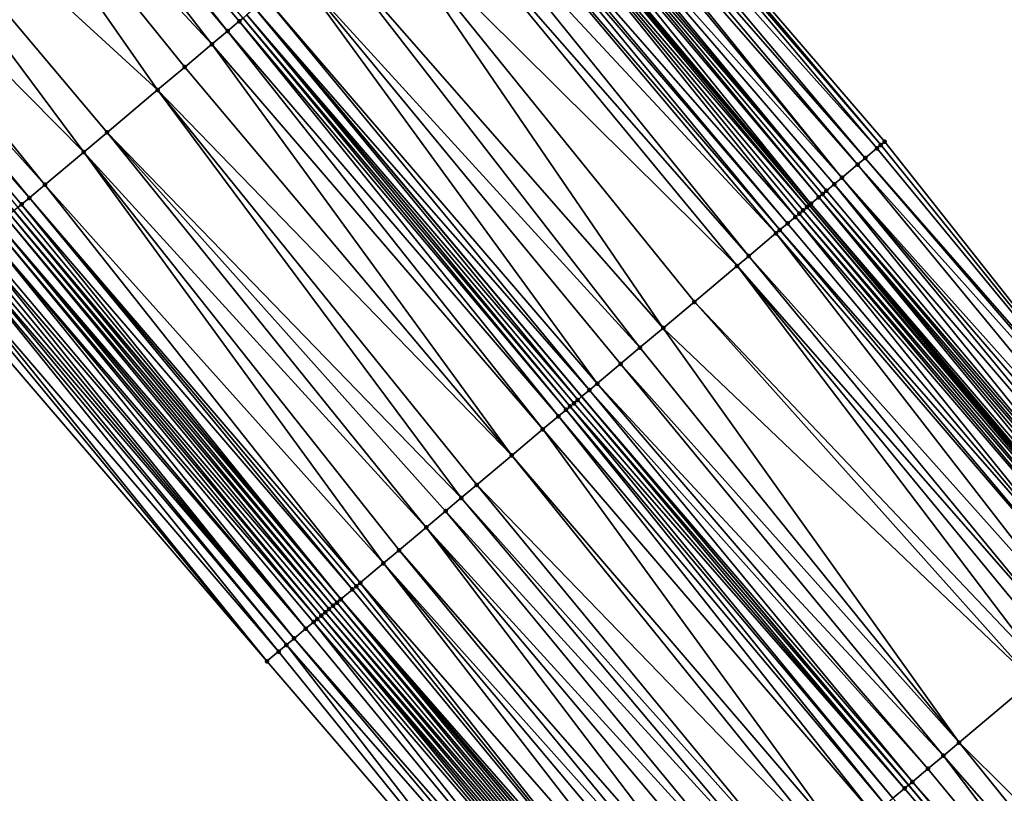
# Model space of a CAD drawing. Header units: feet. Extents: x 2004186 to 2014793, y 836912 to 864902.
# Tile 441 of 656: x 2008241 to 2008280, y 850953 to 850983. Entities that reach past the tile are written whole.
import ezdxf

# ---------------------------------------------------------------- set-up
doc = ezdxf.new("R2010")
doc.units = ezdxf.units.FT
doc.header["$LTSCALE"] = 100
doc.header["$MEASUREMENT"] = 0
for name, color, linetype, lineweight in [('EP_Travel Lane', 5, 'Continuous', 40), ('GPL_Skip Line', 2, 'Continuous', 40), ('Road Shots', 4, 'Continuous', 200), ('Road X-Section', 30, 'Continuous', 13)]:
    doc.layers.add(name, color=color, linetype=linetype, lineweight=lineweight)
doc.layers.add('I-77 SB_MM21-27-Surface-Border', color=7, linetype='Continuous')
doc.layers.add('I-77 SB_MM21-27-Surface-TIN', color=7, linetype='Continuous')

msp = doc.modelspace()

# ---------------------------------------------------------------- linework, layer by layer
at = {"layer": 'EP_Travel Lane'}
for points in [[(2008292.161601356, 850914.2869187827, 430.6268479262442), (2008279.284497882, 850929.5896444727, 430.7093854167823), (2008266.40731195, 850944.8924681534, 430.7616198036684), (2008253.53014894, 850960.1952645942, 430.8222839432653), (2008240.644264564, 850975.4849806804, 430.932558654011), (2008227.753702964, 850990.7763473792, 431.021995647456), (2008214.863085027, 851006.067780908, 431.0876824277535), (2008201.972478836, 851021.3592005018, 431.1583114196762), (2008189.081876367, 851036.6506156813, 431.2305141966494), (2008176.191295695, 851051.9420050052, 431.3119056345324), (2008163.300685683, 851067.2334291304, 431.3809291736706), (2008150.410106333, 851082.5248168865, 431.4628726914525), (2008137.537942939, 851097.8331091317, 431.5089048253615), (2008124.675411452, 851113.1481783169, 431.575924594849)], [(2008323.472519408, 850914.4898175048, 430.5854128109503), (2008310.598384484, 850929.7949696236, 430.6807183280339), (2008297.724210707, 850945.1001679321, 430.7617483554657), (2008284.850034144, 850960.4053695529, 430.8417702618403), (2008271.975816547, 850975.7106199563, 430.9067074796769), (2008259.098849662, 850991.0182724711, 431.0103039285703), (2008246.224206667, 851006.3230156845, 431.1044200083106), (2008233.349510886, 851021.6278216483, 431.1762554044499), (2008220.474785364, 851036.9326629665, 431.2355468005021), (2008207.600080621, 851052.2374795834, 431.3036043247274), (2008194.725365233, 851067.5423088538, 431.3671688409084), (2008181.850608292, 851082.8471875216, 431.4131938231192), (2008168.975943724, 851098.1519563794, 431.4982138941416), (2008156.096774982, 851113.4519299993, 431.5766778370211)]]:
    msp.add_polyline3d(points, dxfattribs=at)
at = {"layer": 'GPL_Skip Line'}
msp.add_polyline3d([(2008301.634466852, 850922.2540007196, 430.8343349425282), (2008288.760262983, 850937.5592348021, 430.9043157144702), (2008275.886114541, 850952.8644029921, 430.9946586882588), (2008263.011883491, 850968.1696693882, 431.0546537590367), (2008250.133467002, 850983.4711834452, 431.1583035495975), (2008237.254279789, 850998.7721472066, 431.2429606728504), (2008224.375028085, 851014.0731875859, 431.3004063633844), (2008211.495798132, 851029.3742021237, 431.3670298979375), (2008198.61661087, 851044.6751659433, 431.4516665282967), (2008185.737372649, 851059.9761903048, 431.5148009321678), (2008172.858154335, 851075.2771910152, 431.5863354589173), (2008159.978934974, 851090.5781929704, 431.6574278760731), (2008147.100408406, 851105.8798665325, 431.7113844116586), (2008134.222225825, 851121.1818336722, 431.7648427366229)], dxfattribs=at)
at = {"layer": 'I-77 SB_MM21-27-Surface-Border', "color": 3, "linetype": 'ByBlock', "lineweight": -2}
for points in [[(2008157.964156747, 851115.0242075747, 431.4439957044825), (2008171.606978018, 851100.3674021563, 431.3233325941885), (2008184.48621391, 851085.0663805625, 431.2592089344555), (2008197.518506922, 851069.8940971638, 431.2145581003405), (2008210.244780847, 851054.464224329, 431.1711233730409), (2008223.429861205, 851039.420999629, 431.0321091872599), (2008236.309060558, 851024.1200214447, 430.9525680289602), (2008249.035333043, 851008.6901503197, 430.9085322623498), (2008261.91448774, 850993.3892251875, 430.8101618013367), (2008274.949048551, 850978.2127810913, 430.6918946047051), (2008287.364191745, 850962.5212008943, 430.6582976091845), (2008300.238305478, 850947.2160739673, 430.5551905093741), (2008313.265456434, 850932.0397088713, 430.4462198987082), (2008325.680614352, 850916.3481111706, 430.4180374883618)], [(2008290.613956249, 850912.9853251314, 430.585426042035), (2008277.739760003, 850928.2905501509, 430.6582145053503), (2008263.640976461, 850942.566024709, 430.6716880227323), (2008250.613693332, 850957.7425469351, 430.7321086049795), (2008237.585765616, 850972.911108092, 430.820481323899), (2008224.553565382, 850988.0832812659, 430.9042862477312), (2008211.6743638, 851003.3842620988, 430.9828871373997), (2008198.795162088, 851018.6852430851, 431.0614199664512), (2008185.915927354, 851033.9862633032, 431.1260261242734), (2008173.18973651, 851049.4160374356, 431.2045160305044), (2008160.616530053, 851064.974636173, 431.2717835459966), (2008148.349384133, 851080.7907751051, 431.3553174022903), (2008135.776214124, 851096.3508253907, 431.4326714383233), (2008122.285934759, 851111.1376832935, 431.4796372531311)]]:
    msp.add_polyline3d(points, dxfattribs=at)
at = {"layer": 'I-77 SB_MM21-27-Surface-TIN', "color": 128, "linetype": 'ByBlock', "lineweight": -2}
for points in [[(2008236.642249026, 850998.256959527, 431.2485205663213), (2008236.183199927, 850997.8705996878, 431.2417087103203), (2008249.062374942, 850982.5696504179, 431.1519041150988)], [(2008236.642249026, 850998.256959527, 431.2485205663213), (2008249.521424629, 850982.9560095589, 431.1589642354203), (2008249.674436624, 850983.0848013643, 431.1593907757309)], [(2008236.642249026, 850998.256959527, 431.2485205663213), (2008249.062374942, 850982.5696504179, 431.1519041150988), (2008249.521424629, 850982.9560095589, 431.1589642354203)], [(2008236.183199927, 850997.8705996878, 431.2417087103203), (2008234.80601829, 850996.7115609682, 431.2067832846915), (2008248.450293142, 850982.0545233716, 431.1359290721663)], [(2008236.183199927, 850997.8705996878, 431.2417087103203), (2008248.450293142, 850982.0545233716, 431.1359290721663), (2008249.062374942, 850982.5696504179, 431.1519041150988)], [(2008234.80601829, 850996.7115609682, 431.2067832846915), (2008231.439598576, 850993.8783263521, 431.1316588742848), (2008246.308012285, 850980.2515722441, 431.0823126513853)], [(2008234.80601829, 850996.7115609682, 431.2067832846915), (2008247.37914309, 850981.1530592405, 431.1050604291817), (2008248.450293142, 850982.0545233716, 431.1359290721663)], [(2008234.80601829, 850996.7115609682, 431.2067832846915), (2008246.308012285, 850980.2515722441, 431.0823126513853), (2008247.37914309, 850981.1530592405, 431.1050604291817)], [(2008231.439598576, 850993.8783263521, 431.1316588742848), (2008229.297345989, 850992.075341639, 431.0899718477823), (2008243.400662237, 850977.8046730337, 431.0226764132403)], [(2008231.439598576, 850993.8783263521, 431.1316588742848), (2008244.318767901, 850978.5773838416, 431.0394510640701), (2008246.308012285, 850980.2515722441, 431.0823126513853)], [(2008231.439598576, 850993.8783263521, 431.1316588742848), (2008243.400662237, 850977.8046730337, 431.0226764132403), (2008244.318767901, 850978.5773838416, 431.0394510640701)], [(2008261.91448774, 850993.3892251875, 430.8101618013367), (2008261.761519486, 850993.2603814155, 430.8281916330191), (2008274.796033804, 850978.0839925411, 430.7060349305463)], [(2008261.91448774, 850993.3892251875, 430.8101618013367), (2008274.796033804, 850978.0839925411, 430.7060349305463), (2008274.949048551, 850978.2127810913, 430.6918946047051)], [(2008261.761519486, 850993.2603814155, 430.8281916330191), (2008261.302580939, 850992.8738902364, 430.8680261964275), (2008274.643032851, 850977.9551875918, 430.7252429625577)], [(2008261.761519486, 850993.2603814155, 430.8281916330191), (2008274.643032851, 850977.9551875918, 430.7252429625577), (2008274.796033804, 850978.0839925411, 430.7060349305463)], [(2008260.996616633, 850992.6162357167, 430.892357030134), (2008260.690637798, 850992.358598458, 430.9105574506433), (2008273.877964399, 850977.311238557, 430.7978861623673)], [(2008261.302580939, 850992.8738902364, 430.8680261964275), (2008260.996616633, 850992.6162357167, 430.892357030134), (2008274.183996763, 850977.5688122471, 430.7706594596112)], [(2008260.996616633, 850992.6162357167, 430.892357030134), (2008273.877964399, 850977.311238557, 430.7978861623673), (2008274.183996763, 850977.5688122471, 430.7706594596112)], [(2008261.302580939, 850992.8738902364, 430.8680261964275), (2008274.183996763, 850977.5688122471, 430.7706594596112), (2008274.643032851, 850977.9551875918, 430.7252429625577)], [(2008260.537655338, 850992.2297715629, 430.9225933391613), (2008259.925740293, 850991.714446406, 430.9769792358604), (2008273.265912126, 850976.7960763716, 430.8569147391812)], [(2008260.690637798, 850992.358598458, 430.9105574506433), (2008260.537655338, 850992.2297715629, 430.9225933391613), (2008273.265912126, 850976.7960763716, 430.8569147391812)], [(2008260.690637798, 850992.358598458, 430.9105574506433), (2008273.265912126, 850976.7960763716, 430.8569147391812), (2008273.877964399, 850977.311238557, 430.7978861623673)], [(2008229.297345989, 850992.075341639, 431.0899718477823), (2008228.532252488, 850991.4314224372, 431.0736950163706), (2008241.870480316, 850976.5168285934, 430.9922657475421)], [(2008229.297345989, 850992.075341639, 431.0899718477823), (2008241.870480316, 850976.5168285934, 430.9922657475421), (2008243.400662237, 850977.8046730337, 431.0226764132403)], [(2008228.532252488, 850991.4314224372, 431.0736950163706), (2008228.073182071, 850991.0450879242, 431.0578882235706), (2008241.258397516, 850976.0017027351, 430.9758688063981)], [(2008228.532252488, 850991.4314224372, 431.0736950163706), (2008241.258397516, 850976.0017027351, 430.9758688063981), (2008241.870480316, 850976.5168285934, 430.9922657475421)], [(2008259.619787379, 850991.4567783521, 431.006116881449), (2008259.46678725, 850991.327972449, 431.0106972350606), (2008272.34774757, 850976.0234355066, 430.9138092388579)], [(2008259.772769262, 850991.5856059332, 430.9938373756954), (2008259.619787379, 850991.4567783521, 431.006116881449), (2008272.653828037, 850976.2809520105, 430.9042546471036)], [(2008259.619787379, 850991.4567783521, 431.006116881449), (2008272.500795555, 850976.1521845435, 430.9118795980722), (2008272.653828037, 850976.2809520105, 430.9042546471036)], [(2008259.619787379, 850991.4567783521, 431.006116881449), (2008272.34774757, 850976.0234355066, 430.9138092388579), (2008272.500795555, 850976.1521845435, 430.9118795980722)], [(2008259.925740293, 850991.714446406, 430.9769792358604), (2008259.772769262, 850991.5856059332, 430.9938373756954), (2008272.653828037, 850976.2809520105, 430.9042546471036)], [(2008259.925740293, 850991.714446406, 430.9769792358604), (2008272.959875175, 850976.5385081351, 430.8824561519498), (2008273.265912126, 850976.7960763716, 430.8569147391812)], [(2008259.925740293, 850991.714446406, 430.9769792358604), (2008272.653828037, 850976.2809520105, 430.9042546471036), (2008272.959875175, 850976.5385081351, 430.8824561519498)], [(2008228.073182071, 850991.0450879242, 431.0578882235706), (2008240.952341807, 850975.7441568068, 430.9616322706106), (2008241.258397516, 850976.0017027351, 430.9758688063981)], [(2008228.073182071, 850991.0450879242, 431.0578882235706), (2008240.799306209, 850975.6153930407, 430.9512472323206), (2008240.952341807, 850975.7441568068, 430.9616322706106)], [(2008258.854773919, 850990.8127640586, 431.0236124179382), (2008271.888579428, 850975.6372171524, 430.910711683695), (2008259.098849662, 850991.0182724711, 431.0103039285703)], [(2008259.160756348, 850991.0703970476, 431.0069284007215), (2008259.098849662, 850991.0182724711, 431.0103039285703), (2008272.041613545, 850975.7659826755, 430.9036873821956)], [(2008271.888579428, 850975.6372171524, 430.910711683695), (2008271.975816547, 850975.7106199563, 430.9067074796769), (2008259.098849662, 850991.0182724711, 431.0103039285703)], [(2008272.041613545, 850975.7659826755, 430.9036873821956), (2008259.098849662, 850991.0182724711, 431.0103039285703), (2008271.975816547, 850975.7106199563, 430.9067074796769)], [(2008259.46678725, 850991.327972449, 431.0106972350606), (2008259.160756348, 850991.0703970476, 431.0069284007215), (2008272.041613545, 850975.7659826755, 430.9036873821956)], [(2008259.46678725, 850991.327972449, 431.0106972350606), (2008272.041613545, 850975.7659826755, 430.9036873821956), (2008272.34774757, 850976.0234355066, 430.9138092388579)], [(2008258.854773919, 850990.8127640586, 431.0236124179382), (2008258.242761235, 850990.2975549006, 431.0368001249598), (2008271.429472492, 850975.2509260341, 430.9301001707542)], [(2008258.854773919, 850990.8127640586, 431.0236124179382), (2008271.735559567, 850975.5084346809, 430.9229734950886), (2008271.888579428, 850975.6372171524, 430.910711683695)], [(2008258.854773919, 850990.8127640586, 431.0236124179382), (2008271.582520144, 850975.379675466, 430.928048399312), (2008271.735559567, 850975.5084346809, 430.9229734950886)], [(2008258.854773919, 850990.8127640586, 431.0236124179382), (2008271.429472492, 850975.2509260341, 430.9301001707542), (2008271.582520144, 850975.379675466, 430.928048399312)], [(2008258.242761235, 850990.2975549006, 431.0368001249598), (2008258.089764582, 850990.1687448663, 431.0428476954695), (2008271.123380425, 850974.9934233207, 430.9353931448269)], [(2008258.242761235, 850990.2975549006, 431.0368001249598), (2008271.123380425, 850974.9934233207, 430.9353931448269), (2008271.429472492, 850975.2509260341, 430.9301001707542)], [(2008257.783764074, 850989.9111333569, 431.051903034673), (2008257.018741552, 850989.2671298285, 431.065575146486), (2008270.664260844, 850974.6071472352, 430.9501361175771)], [(2008258.089764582, 850990.1687448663, 431.0428476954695), (2008257.783764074, 850989.9111333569, 431.051903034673), (2008270.817304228, 850974.7359017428, 430.9465158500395)], [(2008257.783764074, 850989.9111333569, 431.051903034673), (2008270.664260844, 850974.6071472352, 430.9501361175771), (2008270.817304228, 850974.7359017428, 430.9465158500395)], [(2008258.089764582, 850990.1687448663, 431.0428476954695), (2008270.817304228, 850974.7359017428, 430.9465158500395), (2008271.123380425, 850974.9934233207, 430.9353931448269)], [(2008257.018741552, 850989.2671298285, 431.065575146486), (2008256.406712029, 850988.7519406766, 431.0716575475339), (2008269.592938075, 850973.7058883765, 430.9684645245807)], [(2008257.018741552, 850989.2671298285, 431.065575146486), (2008269.592938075, 850973.7058883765, 430.9684645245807), (2008270.664260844, 850974.6071472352, 430.9501361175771)], [(2008256.406712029, 850988.7519406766, 431.0716575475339), (2008254.876646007, 850987.463958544, 431.0901497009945), (2008269.133795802, 850973.3196392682, 430.9748707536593)], [(2008256.406712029, 850988.7519406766, 431.0716575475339), (2008269.133795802, 850973.3196392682, 430.9748707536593), (2008269.592938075, 850973.7058883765, 430.9684645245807)], [(2008254.876646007, 850987.463958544, 431.0901497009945), (2008253.040552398, 850985.9183970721, 431.1062716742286), (2008266.225869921, 850970.873424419, 431.0063264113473)], [(2008254.876646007, 850987.463958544, 431.0901497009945), (2008267.450257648, 850971.9034121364, 430.9923039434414), (2008269.133795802, 850973.3196392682, 430.9748707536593)], [(2008254.876646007, 850987.463958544, 431.0901497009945), (2008266.225869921, 850970.873424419, 431.0063264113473), (2008267.450257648, 850971.9034121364, 430.9923039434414)], [(2008253.040552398, 850985.9183970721, 431.1062716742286), (2008251.816512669, 850984.8879958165, 431.1265879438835), (2008265.307580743, 850970.1009317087, 431.0174372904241)], [(2008253.040552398, 850985.9183970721, 431.1062716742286), (2008265.307580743, 850970.1009317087, 431.0174372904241), (2008266.225869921, 850970.873424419, 431.0063264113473)], [(2008251.816512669, 850984.8879958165, 431.1265879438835), (2008250.592483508, 850983.8575820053, 431.1513635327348), (2008263.624086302, 850968.6846526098, 431.050929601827)], [(2008251.816512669, 850984.8879958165, 431.1265879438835), (2008264.542347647, 850969.4571784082, 431.0295936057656), (2008265.307580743, 850970.1009317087, 431.0174372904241)], [(2008251.816512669, 850984.8879958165, 431.1265879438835), (2008263.624086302, 850968.6846526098, 431.050929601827), (2008264.542347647, 850969.4571784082, 431.0295936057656)], [(2008250.592483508, 850983.8575820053, 431.1513635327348), (2008250.133467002, 850983.4711834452, 431.1583035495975), (2008263.317991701, 850968.4271529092, 431.0552916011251)], [(2008250.592483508, 850983.8575820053, 431.1513635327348), (2008263.317991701, 850968.4271529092, 431.0552916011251), (2008263.624086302, 850968.6846526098, 431.050929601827)], [(2008249.827442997, 850983.2135998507, 431.157444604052), (2008262.858829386, 850968.0409276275, 431.0543348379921), (2008250.133467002, 850983.4711834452, 431.1583035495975)], [(2008262.858829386, 850968.0409276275, 431.0543348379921), (2008263.011883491, 850968.1696693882, 431.0546537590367), (2008250.133467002, 850983.4711834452, 431.1583035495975)], [(2008263.317991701, 850968.4271529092, 431.0552916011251), (2008250.133467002, 850983.4711834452, 431.1583035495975), (2008263.011883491, 850968.1696693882, 431.0546537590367)], [(2008249.521424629, 850982.9560095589, 431.1589642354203), (2008249.062374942, 850982.5696504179, 431.1519041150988), (2008262.09357911, 850967.3971947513, 431.0601794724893)], [(2008249.674436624, 850983.0848013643, 431.1593907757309), (2008249.521424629, 850982.9560095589, 431.1589642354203), (2008262.399692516, 850967.6546720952, 431.0627262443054)], [(2008249.521424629, 850982.9560095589, 431.1589642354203), (2008262.09357911, 850967.3971947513, 431.0601794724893), (2008262.399692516, 850967.6546720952, 431.0627262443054)], [(2008249.827442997, 850983.2135998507, 431.157444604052), (2008249.674436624, 850983.0848013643, 431.1593907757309), (2008262.552740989, 850967.7834205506, 431.0609762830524)], [(2008249.674436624, 850983.0848013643, 431.1593907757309), (2008262.399692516, 850967.6546720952, 431.0627262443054), (2008262.552740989, 850967.7834205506, 431.0609762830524)], [(2008249.827442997, 850983.2135998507, 431.157444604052), (2008262.705781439, 850967.9121785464, 431.0562781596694), (2008262.858829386, 850968.0409276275, 431.0543348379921)], [(2008249.827442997, 850983.2135998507, 431.157444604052), (2008262.552740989, 850967.7834205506, 431.0609762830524), (2008262.705781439, 850967.9121785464, 431.0562781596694)], [(2008249.062374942, 850982.5696504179, 431.1519041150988), (2008248.450293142, 850982.0545233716, 431.1359290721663), (2008261.48131383, 850966.8822857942, 431.0409539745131)], [(2008249.062374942, 850982.5696504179, 431.1519041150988), (2008261.48131383, 850966.8822857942, 431.0409539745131), (2008262.09357911, 850967.3971947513, 431.0601794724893)], [(2008248.450293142, 850982.0545233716, 431.1359290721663), (2008247.37914309, 850981.1530592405, 431.1050604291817), (2008260.256792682, 850965.8524566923, 431.005960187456)], [(2008248.450293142, 850982.0545233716, 431.1359290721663), (2008260.256792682, 850965.8524566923, 431.005960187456), (2008261.48131383, 850966.8822857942, 431.0409539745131)], [(2008247.37914309, 850981.1530592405, 431.1050604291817), (2008246.308012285, 850980.2515722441, 431.0823126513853), (2008260.256792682, 850965.8524566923, 431.005960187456)], [(2008246.308012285, 850980.2515722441, 431.0823126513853), (2008244.318767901, 850978.5773838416, 431.0394510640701), (2008258.266985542, 850964.1789371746, 430.9636897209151)], [(2008246.308012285, 850980.2515722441, 431.0823126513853), (2008258.879229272, 850964.6938717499, 430.974998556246), (2008260.256792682, 850965.8524566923, 431.005960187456)], [(2008246.308012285, 850980.2515722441, 431.0823126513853), (2008258.266985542, 850964.1789371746, 430.9636897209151), (2008258.879229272, 850964.6938717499, 430.974998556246)], [(2008244.318767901, 850978.5773838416, 431.0394510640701), (2008243.400662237, 850977.8046730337, 431.0226764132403), (2008256.889416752, 850963.020358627, 430.9307519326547)], [(2008244.318767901, 850978.5773838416, 431.0394510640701), (2008257.654733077, 850963.6640129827, 430.9491721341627), (2008258.266985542, 850964.1789371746, 430.9636897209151)], [(2008244.318767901, 850978.5773838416, 431.0394510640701), (2008256.889416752, 850963.020358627, 430.9307519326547), (2008257.654733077, 850963.6640129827, 430.9491721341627)], [(2008274.949048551, 850978.2127810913, 430.6918946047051), (2008274.796033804, 850978.0839925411, 430.7060349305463), (2008287.364191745, 850962.5212008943, 430.6582976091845)], [(2008243.400662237, 850977.8046730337, 431.0226764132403), (2008241.870480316, 850976.5168285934, 430.9922657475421), (2008255.205730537, 850961.6043075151, 430.8937903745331)], [(2008243.400662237, 850977.8046730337, 431.0226764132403), (2008255.817975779, 850962.119240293, 430.9056546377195), (2008256.889416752, 850963.020358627, 430.9307519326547)], [(2008243.400662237, 850977.8046730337, 431.0226764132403), (2008255.205730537, 850961.6043075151, 430.8937903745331), (2008255.817975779, 850962.119240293, 430.9056546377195)], [(2008274.643032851, 850977.9551875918, 430.7252429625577), (2008274.183996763, 850977.5688122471, 430.7706594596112), (2008287.364191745, 850962.5212008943, 430.6582976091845)], [(2008274.796033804, 850978.0839925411, 430.7060349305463), (2008274.643032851, 850977.9551875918, 430.7252429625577), (2008287.364191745, 850962.5212008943, 430.6582976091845)], [(2008274.183996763, 850977.5688122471, 430.7706594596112), (2008273.877964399, 850977.311238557, 430.7978861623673), (2008287.211181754, 850962.3924066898, 430.6741852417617)], [(2008274.183996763, 850977.5688122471, 430.7706594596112), (2008287.211181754, 850962.3924066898, 430.6741852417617), (2008287.364191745, 850962.5212008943, 430.6582976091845)], [(2008273.877964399, 850977.311238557, 430.7978861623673), (2008273.265912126, 850976.7960763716, 430.8569147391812), (2008286.599126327, 850961.8772482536, 430.7320551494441)], [(2008273.877964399, 850977.311238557, 430.7978861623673), (2008286.599126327, 850961.8772482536, 430.7320551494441), (2008287.211181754, 850962.3924066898, 430.6741852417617)], [(2008273.265912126, 850976.7960763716, 430.8569147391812), (2008272.959875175, 850976.5385081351, 430.8824561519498), (2008285.987089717, 850961.3620674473, 430.7968380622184)], [(2008273.265912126, 850976.7960763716, 430.8569147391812), (2008286.293113, 850961.6196519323, 430.766275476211), (2008286.599126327, 850961.8772482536, 430.7320551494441)], [(2008273.265912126, 850976.7960763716, 430.8569147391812), (2008285.987089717, 850961.3620674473, 430.7968380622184), (2008286.293113, 850961.6196519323, 430.766275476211)], [(2008241.870480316, 850976.5168285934, 430.9922657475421), (2008241.258397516, 850976.0017027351, 430.9758688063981), (2008254.28736152, 850960.8319097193, 430.8755702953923)], [(2008241.870480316, 850976.5168285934, 430.9922657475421), (2008254.28736152, 850960.8319097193, 430.8755702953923), (2008255.205730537, 850961.6043075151, 430.8937903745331)], [(2008272.653828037, 850976.2809520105, 430.9042546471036), (2008272.500795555, 850976.1521845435, 430.9118795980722), (2008285.528027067, 850960.9757236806, 430.832496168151)], [(2008272.959875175, 850976.5385081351, 430.8824561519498), (2008272.653828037, 850976.2809520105, 430.9042546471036), (2008285.528027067, 850960.9757236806, 430.832496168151)], [(2008272.959875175, 850976.5385081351, 430.8824561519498), (2008285.528027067, 850960.9757236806, 430.832496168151), (2008285.987089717, 850961.3620674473, 430.7968380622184)], [(2008241.258397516, 850976.0017027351, 430.9758688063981), (2008240.952341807, 850975.7441568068, 430.9616322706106), (2008253.981216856, 850960.574469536, 430.8615398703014)], [(2008241.258397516, 850976.0017027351, 430.9758688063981), (2008254.134292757, 850960.7031853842, 430.869866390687), (2008254.28736152, 850960.8319097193, 430.8755702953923)], [(2008241.258397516, 850976.0017027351, 430.9758688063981), (2008253.981216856, 850960.574469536, 430.8615398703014), (2008254.134292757, 850960.7031853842, 430.869866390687)], [(2008272.34774757, 850976.0234355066, 430.9138092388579), (2008272.041613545, 850975.7659826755, 430.9036873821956), (2008285.068884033, 850960.5894754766, 430.8386230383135)], [(2008272.500795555, 850976.1521845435, 430.9118795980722), (2008272.34774757, 850976.0234355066, 430.9138092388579), (2008285.374994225, 850960.8469566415, 430.8399889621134)], [(2008272.34774757, 850976.0234355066, 430.9138092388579), (2008285.221944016, 850960.7182102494, 430.8411012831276), (2008285.374994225, 850960.8469566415, 430.8399889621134)], [(2008272.34774757, 850976.0234355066, 430.9138092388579), (2008285.068884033, 850960.5894754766, 430.8386230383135), (2008285.221944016, 850960.7182102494, 430.8411012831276)], [(2008272.500795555, 850976.1521845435, 430.9118795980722), (2008285.374994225, 850960.8469566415, 430.8399889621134), (2008285.528027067, 850960.9757236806, 430.832496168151)], [(2008240.493196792, 850975.3579109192, 430.9143490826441), (2008253.368864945, 850960.0596635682, 430.8104880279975), (2008240.644264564, 850975.4849806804, 430.932558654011)], [(2008240.799306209, 850975.6153930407, 430.9512472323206), (2008240.644264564, 850975.4849806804, 430.932558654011), (2008253.53014894, 850960.1952645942, 430.8222839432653)], [(2008253.521948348, 850960.188370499, 430.8215702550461), (2008253.53014894, 850960.1952645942, 430.8222839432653), (2008240.644264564, 850975.4849806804, 430.932558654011)], [(2008253.521948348, 850960.188370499, 430.8215702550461), (2008240.644264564, 850975.4849806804, 430.932558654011), (2008253.368864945, 850960.0596635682, 430.8104880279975)], [(2008240.952341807, 850975.7441568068, 430.9616322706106), (2008240.799306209, 850975.6153930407, 430.9512472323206), (2008253.53014894, 850960.1952645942, 430.8222839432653)], [(2008240.952341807, 850975.7441568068, 430.9616322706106), (2008253.53014894, 850960.1952645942, 430.8222839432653), (2008253.981216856, 850960.574469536, 430.8615398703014)], [(2008271.735559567, 850975.5084346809, 430.9229734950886), (2008271.582520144, 850975.379675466, 430.928048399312), (2008284.609766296, 850960.2031971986, 430.8540434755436)], [(2008271.888579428, 850975.6372171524, 430.910711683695), (2008271.735559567, 850975.5084346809, 430.9229734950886), (2008284.762795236, 850960.3319688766, 430.8451171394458)], [(2008271.735559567, 850975.5084346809, 430.9229734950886), (2008284.609766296, 850960.2031971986, 430.8540434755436), (2008284.762795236, 850960.3319688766, 430.8451171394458)], [(2008271.888579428, 850975.6372171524, 430.910711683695), (2008284.850034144, 850960.4053695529, 430.8417702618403), (2008271.975816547, 850975.7106199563, 430.9067074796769)], [(2008271.888579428, 850975.6372171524, 430.910711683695), (2008284.762795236, 850960.3319688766, 430.8451171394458), (2008284.850034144, 850960.4053695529, 430.8417702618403)], [(2008272.041613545, 850975.7659826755, 430.9036873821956), (2008271.975816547, 850975.7106199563, 430.9067074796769), (2008284.915832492, 850960.4607306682, 430.8392459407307)], [(2008284.915832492, 850960.4607306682, 430.8392459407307), (2008271.975816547, 850975.7106199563, 430.9067074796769), (2008284.850034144, 850960.4053695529, 430.8417702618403)], [(2008272.041613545, 850975.7659826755, 430.9036873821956), (2008284.915832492, 850960.4607306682, 430.8392459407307), (2008285.068884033, 850960.5894754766, 430.8386230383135)], [(2008240.340165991, 850975.2291414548, 430.9059878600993), (2008240.034166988, 850974.9715281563, 430.9156785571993), (2008253.062751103, 850959.8021867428, 430.8077810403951)], [(2008240.493196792, 850975.3579109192, 430.9143490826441), (2008240.340165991, 850975.2291414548, 430.9059878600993), (2008253.215793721, 850959.9309421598, 430.8038797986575)], [(2008240.340165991, 850975.2291414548, 430.9059878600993), (2008253.062751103, 850959.8021867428, 430.8077810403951), (2008253.215793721, 850959.9309421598, 430.8038797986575)], [(2008240.493196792, 850975.3579109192, 430.9143490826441), (2008253.215793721, 850959.9309421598, 430.8038797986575), (2008253.368864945, 850960.0596635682, 430.8104880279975)], [(2008271.429472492, 850975.2509260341, 430.9301001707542), (2008271.123380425, 850974.9934233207, 430.9353931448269), (2008283.997582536, 850959.6881913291, 430.8647663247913)], [(2008271.582520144, 850975.379675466, 430.928048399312), (2008271.429472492, 850975.2509260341, 430.9301001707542), (2008284.45672602, 850960.0744389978, 430.858804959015)], [(2008271.429472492, 850975.2509260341, 430.9301001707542), (2008283.997582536, 850959.6881913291, 430.8647663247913), (2008284.45672602, 850960.0744389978, 430.858804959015)], [(2008271.582520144, 850975.379675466, 430.928048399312), (2008284.45672602, 850960.0744389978, 430.858804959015), (2008284.609766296, 850960.2031971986, 430.8540434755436)], [(2008239.881151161, 850974.8427409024, 430.913635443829), (2008239.575086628, 850974.5852054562, 430.8956761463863), (2008252.603618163, 850959.4159265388, 430.8176161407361)], [(2008240.034166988, 850974.9715281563, 430.9156785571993), (2008239.881151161, 850974.8427409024, 430.913635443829), (2008252.756671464, 850959.5446692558, 430.8176394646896)], [(2008239.881151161, 850974.8427409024, 430.913635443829), (2008252.603618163, 850959.4159265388, 430.8176161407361), (2008252.756671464, 850959.5446692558, 430.8176394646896)], [(2008240.034166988, 850974.9715281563, 430.9156785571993), (2008252.909714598, 850959.6734240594, 430.8139277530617), (2008253.062751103, 850959.8021867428, 430.8077810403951)], [(2008240.034166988, 850974.9715281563, 430.9156785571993), (2008252.756671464, 850959.5446692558, 430.8176394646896), (2008252.909714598, 850959.6734240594, 430.8139277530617)], [(2008270.817304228, 850974.7359017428, 430.9465158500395), (2008270.664260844, 850974.6071472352, 430.9501361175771), (2008283.691501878, 850959.4306750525, 430.8742507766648)], [(2008271.123380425, 850974.9934233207, 430.9353931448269), (2008270.817304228, 850974.7359017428, 430.9465158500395), (2008283.997582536, 850959.6881913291, 430.8647663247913)], [(2008270.817304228, 850974.7359017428, 430.9465158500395), (2008283.691501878, 850959.4306750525, 430.8742507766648), (2008283.997582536, 850959.6881913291, 430.8647663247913)], [(2008239.26905044, 850974.3276363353, 430.8896767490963), (2008239.116023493, 850974.1988622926, 430.8829415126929), (2008252.144403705, 850959.0297632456, 430.797503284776)], [(2008239.575086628, 850974.5852054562, 430.8956761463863), (2008239.26905044, 850974.3276363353, 430.8896767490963), (2008252.144403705, 850959.0297632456, 430.797503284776)], [(2008239.575086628, 850974.5852054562, 430.8956761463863), (2008252.450555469, 850959.2871949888, 430.8141418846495), (2008252.603618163, 850959.4159265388, 430.8176161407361)], [(2008239.575086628, 850974.5852054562, 430.8956761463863), (2008252.144403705, 850959.0297632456, 430.797503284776), (2008252.450555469, 850959.2871949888, 430.8141418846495)], [(2008270.664260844, 850974.6071472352, 430.9501361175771), (2008269.592938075, 850973.7058883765, 430.9684645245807), (2008282.926284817, 850958.7869026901, 430.8922976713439)], [(2008270.664260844, 850974.6071472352, 430.9501361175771), (2008282.926284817, 850958.7869026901, 430.8922976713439), (2008283.691501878, 850959.4306750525, 430.8742507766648)], [(2008238.809971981, 850973.9413113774, 430.87047612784), (2008238.65696196, 850973.8125172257, 430.8708829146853), (2008251.685200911, 850958.6435860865, 430.7816754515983)], [(2008238.962991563, 850974.0700941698, 430.8741037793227), (2008238.809971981, 850973.9413113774, 430.87047612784), (2008251.685200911, 850958.6435860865, 430.7816754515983)], [(2008239.116023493, 850974.1988622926, 430.8829415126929), (2008238.962991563, 850974.0700941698, 430.8741037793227), (2008251.685200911, 850958.6435860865, 430.7816754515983)], [(2008239.116023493, 850974.1988622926, 430.8829415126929), (2008251.685200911, 850958.6435860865, 430.7816754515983), (2008252.144403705, 850959.0297632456, 430.797503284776)], [(2008238.503938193, 850973.6837394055, 430.8654892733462), (2008238.044839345, 850973.2974386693, 430.8376861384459), (2008251.072900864, 850958.1287184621, 430.7496769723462)], [(2008238.65696196, 850973.8125172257, 430.8708829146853), (2008238.503938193, 850973.6837394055, 430.8654892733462), (2008251.379057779, 850958.3861440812, 430.7682080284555)], [(2008238.503938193, 850973.6837394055, 430.8654892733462), (2008251.072900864, 850958.1287184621, 430.7496769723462), (2008251.379057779, 850958.3861440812, 430.7682080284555)], [(2008238.65696196, 850973.8125172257, 430.8708829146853), (2008251.379057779, 850958.3861440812, 430.7682080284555), (2008251.685200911, 850958.6435860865, 430.7816754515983)], [(2008269.592938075, 850973.7058883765, 430.9684645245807), (2008269.133795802, 850973.3196392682, 430.9748707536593), (2008282.314094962, 850958.2719040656, 430.9007816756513)], [(2008269.592938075, 850973.7058883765, 430.9684645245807), (2008282.314094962, 850958.2719040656, 430.9007816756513), (2008282.926284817, 850958.7869026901, 430.8922976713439)], [(2008237.891812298, 850973.1686647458, 430.8309086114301), (2008237.585765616, 850972.911108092, 430.820481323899), (2008250.613693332, 850957.7425469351, 430.7321086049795)], [(2008238.044839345, 850973.2974386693, 430.8376861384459), (2008237.891812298, 850973.1686647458, 430.8309086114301), (2008250.613693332, 850957.7425469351, 430.7321086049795)], [(2008238.044839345, 850973.2974386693, 430.8376861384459), (2008250.613693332, 850957.7425469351, 430.7321086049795), (2008251.072900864, 850958.1287184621, 430.7496769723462)], [(2008269.133795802, 850973.3196392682, 430.9748707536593), (2008267.450257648, 850971.9034121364, 430.9923039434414), (2008281.242759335, 850957.3706604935, 430.9143861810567)], [(2008269.133795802, 850973.3196392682, 430.9748707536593), (2008281.854953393, 850957.8856541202, 430.9074466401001), (2008282.314094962, 850958.2719040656, 430.9007816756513)], [(2008269.133795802, 850973.3196392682, 430.9748707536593), (2008281.242759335, 850957.3706604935, 430.9143861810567), (2008281.854953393, 850957.8856541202, 430.9074466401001)], [(2008267.450257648, 850971.9034121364, 430.9923039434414), (2008266.225869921, 850970.873424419, 431.0063264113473), (2008280.783612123, 850956.9844172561, 430.9189781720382)], [(2008267.450257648, 850971.9034121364, 430.9923039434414), (2008280.783612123, 850956.9844172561, 430.9189781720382), (2008281.242759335, 850957.3706604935, 430.9143861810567)], [(2008266.225869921, 850970.873424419, 431.0063264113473), (2008265.307580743, 850970.1009317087, 431.0174372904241), (2008277.875687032, 850954.5382014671, 430.9507242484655)], [(2008266.225869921, 850970.873424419, 431.0063264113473), (2008277.875687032, 850954.5382014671, 430.9507242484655), (2008280.783612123, 850956.9844172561, 430.9189781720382)], [(2008265.307580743, 850970.1009317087, 431.0174372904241), (2008264.542347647, 850969.4571784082, 431.0295936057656), (2008277.875687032, 850954.5382014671, 430.9507242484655)], [(2008264.542347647, 850969.4571784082, 431.0295936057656), (2008263.624086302, 850968.6846526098, 431.050929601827), (2008277.263508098, 850954.0231898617, 430.9632196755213)], [(2008264.542347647, 850969.4571784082, 431.0295936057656), (2008277.263508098, 850954.0231898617, 430.9632196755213), (2008277.875687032, 850954.5382014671, 430.9507242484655)], [(2008263.624086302, 850968.6846526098, 431.050929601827), (2008263.317991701, 850968.4271529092, 431.0552916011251), (2008276.651343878, 850953.5081607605, 430.9811217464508)], [(2008263.624086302, 850968.6846526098, 431.050929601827), (2008276.651343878, 850953.5081607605, 430.9811217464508), (2008277.263508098, 850954.0231898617, 430.9632196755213)], [(2008262.858829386, 850968.0409276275, 431.0543348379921), (2008275.886114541, 850952.8644029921, 430.9946586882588), (2008263.011883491, 850968.1696693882, 431.0546537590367)], [(2008263.317991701, 850968.4271529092, 431.0552916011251), (2008263.011883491, 850968.1696693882, 431.0546537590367), (2008276.039166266, 850952.9931475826, 430.9941031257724)], [(2008276.039166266, 850952.9931475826, 430.9941031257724), (2008263.011883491, 850968.1696693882, 431.0546537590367), (2008275.886114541, 850952.8644029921, 430.9946586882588)], [(2008263.317991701, 850968.4271529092, 431.0552916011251), (2008276.039166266, 850952.9931475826, 430.9941031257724), (2008276.651343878, 850953.5081607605, 430.9811217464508)], [(2008262.552740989, 850967.7834205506, 431.0609762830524), (2008262.399692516, 850967.6546720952, 431.0627262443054), (2008275.273911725, 850952.3494197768, 430.9983809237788)], [(2008262.705781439, 850967.9121785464, 431.0562781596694), (2008262.552740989, 850967.7834205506, 431.0609762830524), (2008275.733062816, 850952.7356584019, 430.9952142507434)], [(2008262.552740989, 850967.7834205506, 431.0609762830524), (2008275.273911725, 850952.3494197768, 430.9983809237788), (2008275.733062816, 850952.7356584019, 430.9952142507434)], [(2008262.858829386, 850968.0409276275, 431.0543348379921), (2008262.705781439, 850967.9121785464, 431.0562781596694), (2008275.733062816, 850952.7356584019, 430.9952142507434)], [(2008262.858829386, 850968.0409276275, 431.0543348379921), (2008275.733062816, 850952.7356584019, 430.9952142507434), (2008275.886114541, 850952.8644029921, 430.9946586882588)], [(2008262.09357911, 850967.3971947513, 431.0601794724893), (2008261.48131383, 850966.8822857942, 431.0409539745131), (2008274.508602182, 850951.7057573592, 430.9824520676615)], [(2008262.399692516, 850967.6546720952, 431.0627262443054), (2008262.09357911, 850967.3971947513, 431.0601794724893), (2008274.967797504, 850952.0919434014, 430.9955348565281)], [(2008262.09357911, 850967.3971947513, 431.0601794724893), (2008274.508602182, 850951.7057573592, 430.9824520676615), (2008274.967797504, 850952.0919434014, 430.9955348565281)], [(2008262.399692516, 850967.6546720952, 431.0627262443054), (2008274.967797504, 850952.0919434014, 430.9955348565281), (2008275.273911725, 850952.3494197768, 430.9983809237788)], [(2008261.48131383, 850966.8822857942, 431.0409539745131), (2008260.256792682, 850965.8524566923, 431.005960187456), (2008273.284070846, 850950.675940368, 430.9437157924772)], [(2008261.48131383, 850966.8822857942, 431.0409539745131), (2008273.284070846, 850950.675940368, 430.9437157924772), (2008274.508602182, 850951.7057573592, 430.9824520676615)], [(2008260.256792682, 850965.8524566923, 431.005960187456), (2008258.879229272, 850964.6938717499, 430.974998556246), (2008272.824885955, 850950.2897419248, 430.9344652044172)], [(2008260.256792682, 850965.8524566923, 431.005960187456), (2008272.824885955, 850950.2897419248, 430.9344652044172), (2008273.284070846, 850950.675940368, 430.9437157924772)], [(2008258.879229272, 850964.6938717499, 430.974998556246), (2008258.266985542, 850964.1789371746, 430.9636897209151), (2008271.600385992, 850949.2598876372, 430.907254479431)], [(2008258.879229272, 850964.6938717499, 430.974998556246), (2008271.600385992, 850949.2598876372, 430.907254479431), (2008272.824885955, 850950.2897419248, 430.9344652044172)], [(2008258.266985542, 850964.1789371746, 430.9636897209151), (2008257.654733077, 850963.6640129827, 430.9491721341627), (2008271.141189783, 850948.8737026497, 430.8938457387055)], [(2008258.266985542, 850964.1789371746, 430.9636897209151), (2008271.141189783, 850948.8737026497, 430.8938457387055), (2008271.600385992, 850949.2598876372, 430.907254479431)], [(2008257.654733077, 850963.6640129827, 430.9491721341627), (2008256.889416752, 850963.020358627, 430.9307519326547), (2008270.375867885, 850948.2300549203, 430.8733778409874)], [(2008257.654733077, 850963.6640129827, 430.9491721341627), (2008270.375867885, 850948.2300549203, 430.8733778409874), (2008271.141189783, 850948.8737026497, 430.8938457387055)], [(2008256.889416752, 850963.020358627, 430.9307519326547), (2008255.817975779, 850962.119240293, 430.9056546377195), (2008268.998312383, 850947.0714605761, 430.8453216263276)], [(2008256.889416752, 850963.020358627, 430.9307519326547), (2008269.763624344, 850947.7151201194, 430.8621386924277), (2008270.375867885, 850948.2300549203, 430.8733778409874)], [(2008256.889416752, 850963.020358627, 430.9307519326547), (2008268.998312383, 850947.0714605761, 430.8453216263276), (2008269.763624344, 850947.7151201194, 430.8621386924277)], [(2008255.817975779, 850962.119240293, 430.9056546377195), (2008255.205730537, 850961.6043075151, 430.8937903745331), (2008268.539116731, 850946.685274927, 430.8321173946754)], [(2008255.817975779, 850962.119240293, 430.9056546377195), (2008268.539116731, 850946.685274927, 430.8321173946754), (2008268.998312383, 850947.0714605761, 430.8453216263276)], [(2008255.205730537, 850961.6043075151, 430.8937903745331), (2008254.28736152, 850960.8319097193, 430.8755702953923), (2008267.467670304, 850945.7841630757, 430.8050166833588)], [(2008255.205730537, 850961.6043075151, 430.8937903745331), (2008268.079925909, 850946.2990835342, 430.8206880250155), (2008268.539116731, 850946.685274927, 430.8321173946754)], [(2008255.205730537, 850961.6043075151, 430.8937903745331), (2008267.467670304, 850945.7841630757, 430.8050166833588), (2008268.079925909, 850946.2990835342, 430.8206880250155)], [(2008254.28736152, 850960.8319097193, 430.8755702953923), (2008254.134292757, 850960.7031853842, 430.869866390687), (2008266.702356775, 850945.1405053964, 430.7876235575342)], [(2008254.28736152, 850960.8319097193, 430.8755702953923), (2008266.702356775, 850945.1405053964, 430.7876235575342), (2008267.467670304, 850945.7841630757, 430.8050166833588)], [(2008253.981216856, 850960.574469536, 430.8615398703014), (2008253.53014894, 850960.1952645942, 430.8222839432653), (2008266.702356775, 850945.1405053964, 430.7876235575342)], [(2008254.134292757, 850960.7031853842, 430.869866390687), (2008253.981216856, 850960.574469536, 430.8615398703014), (2008266.702356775, 850945.1405053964, 430.7876235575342)], [(2008253.368864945, 850960.0596635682, 430.8104880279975), (2008253.215793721, 850959.9309421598, 430.8038797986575), (2008266.089994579, 850944.6257116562, 430.7327930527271)], [(2008253.521948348, 850960.188370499, 430.8215702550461), (2008253.368864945, 850960.0596635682, 430.8104880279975), (2008266.243077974, 850944.7544185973, 430.7438720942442)], [(2008253.368864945, 850960.0596635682, 430.8104880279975), (2008266.089994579, 850944.6257116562, 430.7327930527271), (2008266.243077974, 850944.7544185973, 430.7438720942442)], [(2008253.521948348, 850960.188370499, 430.8215702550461), (2008266.40731195, 850944.8924681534, 430.7616198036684), (2008253.53014894, 850960.1952645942, 430.8222839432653)], [(2008253.521948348, 850960.188370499, 430.8215702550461), (2008266.243077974, 850944.7544185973, 430.7438720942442), (2008266.40731195, 850944.8924681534, 430.7616198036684)], [(2008266.549274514, 850945.0117971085, 430.7769607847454), (2008253.53014894, 850960.1952645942, 430.8222839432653), (2008266.40731195, 850944.8924681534, 430.7616198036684)], [(2008266.702356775, 850945.1405053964, 430.7876235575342), (2008253.53014894, 850960.1952645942, 430.8222839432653), (2008266.549274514, 850945.0117971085, 430.7769607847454)], [(2008252.909714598, 850959.6734240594, 430.8139277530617), (2008252.756671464, 850959.5446692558, 430.8176394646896), (2008265.783886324, 850944.3682281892, 430.7321384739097)], [(2008253.062751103, 850959.8021867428, 430.8077810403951), (2008252.909714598, 850959.6734240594, 430.8139277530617), (2008265.9369316, 850944.4969804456, 430.7292139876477)], [(2008252.909714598, 850959.6734240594, 430.8139277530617), (2008265.783886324, 850944.3682281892, 430.7321384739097), (2008265.9369316, 850944.4969804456, 430.7292139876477)], [(2008253.215793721, 850959.9309421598, 430.8038797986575), (2008253.062751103, 850959.8021867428, 430.8077810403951), (2008266.089994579, 850944.6257116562, 430.7327930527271)], [(2008253.062751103, 850959.8021867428, 430.8077810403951), (2008265.9369316, 850944.4969804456, 430.7292139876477), (2008266.089994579, 850944.6257116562, 430.7327930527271)], [(2008252.450555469, 850959.2871949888, 430.8141418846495), (2008252.144403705, 850959.0297632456, 430.797503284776), (2008264.865551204, 850943.5957900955, 430.7263714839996)], [(2008252.603618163, 850959.4159265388, 430.8176161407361), (2008252.450555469, 850959.2871949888, 430.8141418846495), (2008265.477793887, 850944.1107259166, 430.7372953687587)], [(2008252.450555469, 850959.2871949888, 430.8141418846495), (2008264.865551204, 850943.5957900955, 430.7263714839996), (2008265.477793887, 850944.1107259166, 430.7372953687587)], [(2008252.756671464, 850959.5446692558, 430.8176394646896), (2008252.603618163, 850959.4159265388, 430.8176161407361), (2008265.477793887, 850944.1107259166, 430.7372953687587)], [(2008252.756671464, 850959.5446692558, 430.8176394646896), (2008265.630847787, 850944.2394679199, 430.7375392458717), (2008265.783886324, 850944.3682281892, 430.7321384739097)], [(2008252.756671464, 850959.5446692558, 430.8176394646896), (2008265.477793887, 850944.1107259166, 430.7372953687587), (2008265.630847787, 850944.2394679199, 430.7375392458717)], [(2008252.144403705, 850959.0297632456, 430.797503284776), (2008251.685200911, 850958.6435860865, 430.7816754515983), (2008264.865551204, 850943.5957900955, 430.7263714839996)], [(2008251.685200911, 850958.6435860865, 430.7816754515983), (2008251.379057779, 850958.3861440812, 430.7682080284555), (2008264.559417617, 850943.3383367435, 430.7164105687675)], [(2008251.685200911, 850958.6435860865, 430.7816754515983), (2008264.559417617, 850943.3383367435, 430.7164105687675), (2008264.865551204, 850943.5957900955, 430.7263714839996)], [(2008251.072900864, 850958.1287184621, 430.7496769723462), (2008250.613693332, 850957.7425469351, 430.7321086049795), (2008263.640976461, 850942.566024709, 430.6716880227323)], [(2008251.379057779, 850958.3861440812, 430.7682080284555), (2008251.072900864, 850958.1287184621, 430.7496769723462), (2008263.640976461, 850942.566024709, 430.6716880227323)], [(2008251.379057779, 850958.3861440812, 430.7682080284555), (2008263.640976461, 850942.566024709, 430.6716880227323), (2008264.559417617, 850943.3383367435, 430.7164105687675)], [(2008280.783612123, 850956.9844172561, 430.9189781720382), (2008277.875687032, 850954.5382014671, 430.9507242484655), (2008292.127301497, 850940.3917339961, 430.8555610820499)], [(2008277.875687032, 850954.5382014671, 430.9507242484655), (2008277.263508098, 850954.0231898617, 430.9632196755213), (2008290.44378046, 850938.9754865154, 430.879284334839)], [(2008277.875687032, 850954.5382014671, 430.9507242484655), (2008290.44378046, 850938.9754865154, 430.879284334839), (2008292.127301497, 850940.3917339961, 430.8555610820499)], [(2008277.263508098, 850954.0231898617, 430.9632196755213), (2008276.651343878, 850953.5081607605, 430.9811217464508), (2008289.372462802, 850938.0742215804, 430.8994917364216)], [(2008277.263508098, 850954.0231898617, 430.9632196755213), (2008289.372462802, 850938.0742215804, 430.8994917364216), (2008290.44378046, 850938.9754865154, 430.879284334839)], [(2008276.651343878, 850953.5081607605, 430.9811217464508), (2008276.039166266, 850952.9931475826, 430.9941031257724), (2008289.372462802, 850938.0742215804, 430.8994917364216)], [(2008276.039166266, 850952.9931475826, 430.9941031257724), (2008275.886114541, 850952.8644029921, 430.9946586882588), (2008288.913316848, 850937.6879768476, 430.9045463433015)], [(2008276.039166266, 850952.9931475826, 430.9941031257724), (2008288.913316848, 850937.6879768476, 430.9045463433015), (2008289.372462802, 850938.0742215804, 430.8994917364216)], [(2008275.733062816, 850952.7356584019, 430.9952142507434), (2008275.273911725, 850952.3494197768, 430.9983809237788), (2008288.760262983, 850937.5592348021, 430.9043157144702)], [(2008275.733062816, 850952.7356584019, 430.9952142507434), (2008288.760262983, 850937.5592348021, 430.9043157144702), (2008275.886114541, 850952.8644029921, 430.9946586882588)], [(2008288.913316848, 850937.6879768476, 430.9045463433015), (2008275.886114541, 850952.8644029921, 430.9946586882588), (2008288.760262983, 850937.5592348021, 430.9043157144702)]]:
    msp.add_3dface(points, dxfattribs=at)
at = {"layer": 'Road Shots', "lineweight": 100}
for p in [(2008249.521424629, 850982.9560095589, 431.1589642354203), (2008249.062374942, 850982.5696504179, 431.1519041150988), (2008248.450293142, 850982.0545233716, 431.1359290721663), (2008247.37914309, 850981.1530592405, 431.1050604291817), (2008246.308012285, 850980.2515722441, 431.0823126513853), (2008244.318767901, 850978.5773838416, 431.0394510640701), (2008274.949048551, 850978.2127810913, 430.6918946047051), (2008243.400662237, 850977.8046730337, 431.0226764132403), (2008274.643032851, 850977.9551875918, 430.7252429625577), (2008274.796033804, 850978.0839925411, 430.7060349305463), (2008274.183996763, 850977.5688122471, 430.7706594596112), (2008273.877964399, 850977.311238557, 430.7978861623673), (2008273.265912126, 850976.7960763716, 430.8569147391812), (2008241.870480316, 850976.5168285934, 430.9922657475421), (2008272.653828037, 850976.2809520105, 430.9042546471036), (2008272.959875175, 850976.5385081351, 430.8824561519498), (2008241.258397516, 850976.0017027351, 430.9758688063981), (2008272.34774757, 850976.0234355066, 430.9138092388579), (2008272.500795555, 850976.1521845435, 430.9118795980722), (2008240.952341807, 850975.7441568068, 430.9616322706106), (2008271.735559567, 850975.5084346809, 430.9229734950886), (2008271.888579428, 850975.6372171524, 430.910711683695), (2008272.041613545, 850975.7659826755, 430.9036873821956), (2008271.429472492, 850975.2509260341, 430.9301001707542), (2008271.582520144, 850975.379675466, 430.928048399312), (2008270.817304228, 850974.7359017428, 430.9465158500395), (2008271.123380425, 850974.9934233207, 430.9353931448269), (2008270.664260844, 850974.6071472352, 430.9501361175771), (2008269.592938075, 850973.7058883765, 430.9684645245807), (2008269.133795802, 850973.3196392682, 430.9748707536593), (2008267.450257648, 850971.9034121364, 430.9923039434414), (2008266.225869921, 850970.873424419, 431.0063264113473), (2008265.307580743, 850970.1009317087, 431.0174372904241), (2008264.542347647, 850969.4571784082, 431.0295936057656), (2008263.624086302, 850968.6846526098, 431.050929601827), (2008263.317991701, 850968.4271529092, 431.0552916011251), (2008262.552740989, 850967.7834205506, 431.0609762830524), (2008262.705781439, 850967.9121785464, 431.0562781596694), (2008262.858829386, 850968.0409276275, 431.0543348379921), (2008262.09357911, 850967.3971947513, 431.0601794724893), (2008262.399692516, 850967.6546720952, 431.0627262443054), (2008261.48131383, 850966.8822857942, 431.0409539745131), (2008260.256792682, 850965.8524566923, 431.005960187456), (2008258.879229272, 850964.6938717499, 430.974998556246), (2008258.266985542, 850964.1789371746, 430.9636897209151), (2008257.654733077, 850963.6640129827, 430.9491721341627), (2008256.889416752, 850963.020358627, 430.9307519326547), (2008255.817975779, 850962.119240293, 430.9056546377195), (2008255.205730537, 850961.6043075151, 430.8937903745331), (2008254.28736152, 850960.8319097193, 430.8755702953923), (2008253.981216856, 850960.574469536, 430.8615398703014), (2008254.134292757, 850960.7031853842, 430.869866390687), (2008253.368864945, 850960.0596635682, 430.8104880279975), (2008253.521948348, 850960.188370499, 430.8215702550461), (2008252.909714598, 850959.6734240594, 430.8139277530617), (2008253.062751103, 850959.8021867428, 430.8077810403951), (2008253.215793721, 850959.9309421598, 430.8038797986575), (2008252.450555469, 850959.2871949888, 430.8141418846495), (2008252.603618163, 850959.4159265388, 430.8176161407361), (2008252.756671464, 850959.5446692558, 430.8176394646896), (2008252.144403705, 850959.0297632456, 430.797503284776), (2008251.685200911, 850958.6435860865, 430.7816754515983), (2008251.072900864, 850958.1287184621, 430.7496769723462), (2008251.379057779, 850958.3861440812, 430.7682080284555), (2008250.613693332, 850957.7425469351, 430.7321086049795), (2008277.875687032, 850954.5382014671, 430.9507242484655), (2008277.263508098, 850954.0231898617, 430.9632196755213), (2008276.651343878, 850953.5081607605, 430.9811217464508), (2008276.039166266, 850952.9931475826, 430.9941031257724), (2008275.733062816, 850952.7356584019, 430.9952142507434)]:
    msp.add_point(p, dxfattribs=at)
at = {"layer": 'Road X-Section', "extrusion": (-0.6439606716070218, 0.7650497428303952, 0.003680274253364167), "elevation": -642187.8321396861, "flags": 128}
msp.add_lwpolyline([(-2084408.851989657, 2794.26674919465), (-2084409.251989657, 2794.277176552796), (-2084409.451989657, 2794.283954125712), (-2084410.051989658, 2794.311757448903), (-2084410.251989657, 2794.317151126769), (-2084410.451989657, 2794.316744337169), (-2084410.651989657, 2794.320372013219), (-2084410.851989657, 2794.329209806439), (-2084411.051989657, 2794.335945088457), (-2084411.451989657, 2794.341944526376), (-2084411.851989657, 2794.359903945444), (-2084412.051989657, 2794.361947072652), (-2084412.451989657, 2794.352256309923), (-2084412.651989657, 2794.360617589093), (-2084413.051989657, 2794.397515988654), (-2084413.251989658, 2794.407901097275), (-2084413.651989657, 2794.422137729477), (-2084414.451989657, 2794.438534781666), (-2084416.451989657, 2794.468945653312), (-2084417.651989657, 2794.485720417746), (-2084420.251989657, 2794.52858229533), (-2084421.651989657, 2794.551330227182), (-2084423.051989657, 2794.582199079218), (-2084423.851989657, 2794.598174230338), (-2084424.451989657, 2794.605234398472), (-2084424.651989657, 2794.605660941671), (-2084424.851989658, 2794.603714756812), (-2084425.251989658, 2794.604573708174), (-2084425.851989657, 2794.597633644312), (-2084427.451989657, 2794.572857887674), (-2084429.051989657, 2794.55254148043), (-2084431.451989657, 2794.536419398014), (-2084433.451989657, 2794.517927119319), (-2084434.251989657, 2794.511844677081), (-2084435.251989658, 2794.498172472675), (-2084435.651989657, 2794.489117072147), (-2084435.851989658, 2794.483069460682), (-2084436.651989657, 2794.469881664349), (-2084437.051989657, 2794.453197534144), (-2084437.451989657, 2794.456966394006), (-2084437.651989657, 2794.452386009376), (-2084437.851989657, 2794.440106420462), (-2084438.051989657, 2794.423248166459), (-2084438.851989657, 2794.368861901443), (-2084439.051989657, 2794.356825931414), (-2084439.451989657, 2794.338625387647), (-2084439.851989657, 2794.314294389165), (-2084440.451989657, 2794.274459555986), (-2084440.651989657, 2794.2564296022)], dxfattribs=at)
at = {"layer": 'Road X-Section', "extrusion": (-0.6437082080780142, 0.7652593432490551, 0.004228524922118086), "elevation": -641522.2193564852, "flags": 128}
msp.add_lwpolyline([(-2084619.666343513, 3143.45290450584), (-2084620.266343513, 3143.470473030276), (-2084620.666343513, 3143.489004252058), (-2084621.066343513, 3143.502471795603), (-2084621.666343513, 3143.518299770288), (-2084622.066343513, 3143.534938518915), (-2084622.266343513, 3143.538412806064), (-2084622.466343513, 3143.538436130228), (-2084622.666343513, 3143.534724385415), (-2084622.866343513, 3143.528577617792), (-2084623.066343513, 3143.524676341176), (-2084623.266343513, 3143.531284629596), (-2084623.466343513, 3143.542366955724), (-2084624.066343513, 3143.582336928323), (-2084624.266343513, 3143.590663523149), (-2084624.466343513, 3143.596367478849), (-2084625.666343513, 3143.614587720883), (-2084626.466343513, 3143.62645209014), (-2084627.866343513, 3143.651549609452), (-2084628.866343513, 3143.669969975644), (-2084629.666343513, 3143.684487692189), (-2084630.466343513, 3143.695796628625), (-2084632.266343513, 3143.726758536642), (-2084633.866343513, 3143.761752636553), (-2084634.666343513, 3143.780978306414), (-2084635.066343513, 3143.783525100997), (-2084635.266343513, 3143.781775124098), (-2084635.466343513, 3143.777076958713), (-2084635.666343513, 3143.775133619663), (-2084636.266343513, 3143.77609039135), (-2084636.666343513, 3143.771728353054), (-2084637.866343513, 3143.750392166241), (-2084638.866343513, 3143.738235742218), (-2084640.066343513, 3143.727124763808), (-2084641.666343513, 3143.713102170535), (-2084643.866343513, 3143.695668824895), (-2084644.466343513, 3143.689262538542), (-2084645.866343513, 3143.670933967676), (-2084646.066343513, 3143.667313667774), (-2084646.466343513, 3143.65619086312), (-2084646.866343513, 3143.650897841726), (-2084647.066343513, 3143.64884605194), (-2084647.266343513, 3143.643771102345), (-2084647.466343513, 3143.631509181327), (-2084647.666343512, 3143.624484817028), (-2084648.066343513, 3143.634606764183), (-2084648.266343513, 3143.632677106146), (-2084648.466343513, 3143.625052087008), (-2084648.866343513, 3143.603253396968), (-2084649.266343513, 3143.577711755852), (-2084650.066343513, 3143.518682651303), (-2084650.466343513, 3143.49145570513), (-2084651.066343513, 3143.446038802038), (-2084651.266343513, 3143.426830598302), (-2084651.466343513, 3143.41269014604)], dxfattribs=at)
at = {"layer": 'Road X-Section', "extrusion": (-0.6437082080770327, 0.7652593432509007, 0.004228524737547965), "elevation": -641542.2193530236, "flags": 128}
msp.add_lwpolyline([(-2084619.866344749, 3143.476936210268), (-2084621.066344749, 3143.521659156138), (-2084621.466344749, 3143.531620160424), (-2084622.26634475, 3143.542544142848), (-2084622.466344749, 3143.54278802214), (-2084622.666344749, 3143.537387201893), (-2084622.86634475, 3143.534462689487), (-2084623.066344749, 3143.538041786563), (-2084623.266344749, 3143.549120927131), (-2084623.666344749, 3143.582209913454), (-2084623.866344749, 3143.592872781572), (-2084624.866344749, 3143.610266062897), (-2084625.666344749, 3143.625937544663), (-2084626.266344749, 3143.637367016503), (-2084626.86634475, 3143.650571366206), (-2084627.866344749, 3143.667388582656), (-2084628.666344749, 3143.678627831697), (-2084629.666344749, 3143.699095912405), (-2084630.266344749, 3143.71250477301), (-2084631.866344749, 3143.739715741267), (-2084632.466344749, 3143.748966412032), (-2084634.066344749, 3143.787703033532), (-2084634.666344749, 3143.800785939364), (-2084635.066344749, 3143.803632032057), (-2084635.666344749, 3143.800465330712), (-2084636.066344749, 3143.799354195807), (-2084636.866344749, 3143.786372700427), (-2084637.66634475, 3143.76847046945), (-2084638.466344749, 3143.755974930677), (-2084642.266344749, 3143.724228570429), (-2084642.866344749, 3143.719636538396), (-2084643.66634475, 3143.712696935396), (-2084644.266344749, 3143.70603191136), (-2084645.066344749, 3143.697547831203), (-2084646.066344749, 3143.679500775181), (-2084646.466344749, 3143.670016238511), (-2084647.066344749, 3143.664054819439), (-2084647.266344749, 3143.659293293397), (-2084647.466344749, 3143.650366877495), (-2084647.66634475, 3143.644495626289), (-2084647.866344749, 3143.643872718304), (-2084648.066344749, 3143.646350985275), (-2084648.266344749, 3143.645238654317), (-2084648.466344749, 3143.637745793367), (-2084649.066344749, 3143.602087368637), (-2084649.466344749, 3143.571524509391), (-2084649.866344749, 3143.537303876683), (-2084650.666344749, 3143.479433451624), (-2084650.866344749, 3143.463545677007)], dxfattribs=at)

doc.saveas('drawing.dxf')
